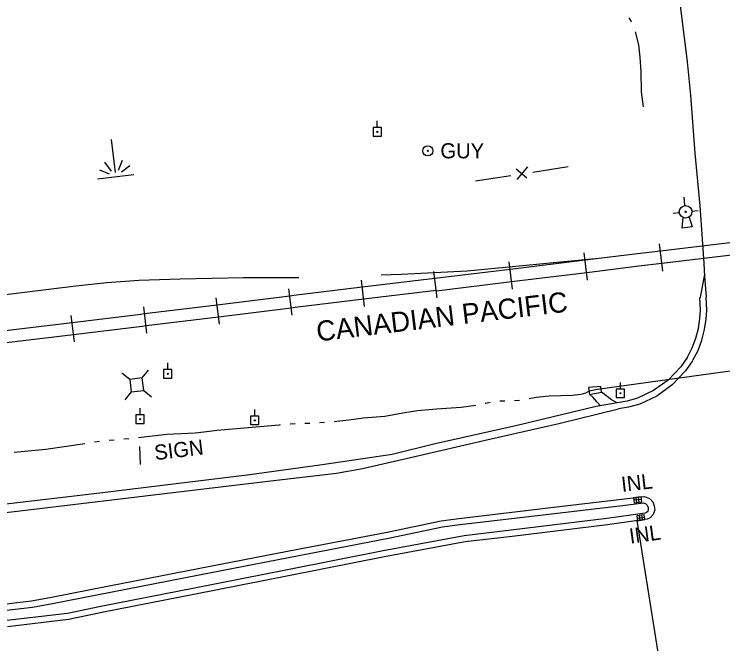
# Model space of a CAD drawing. Extents: x 589250 to 1188077, y 162953 to 363065.
# Drawn here: x 594790.3 to 595071.9, y 174918 to 175168.1 of the extents above; entities that cross this region are included whole.
import ezdxf

# ---------------------------------------------------------------- set-up
doc = ezdxf.new("R2010")
doc.units = 0
for name, color, linetype in [('E_DRN', 7, 'Continuous'), ('E_DRN_SS_UG', 7, 'Continuous'), ('E_DRN_Text', 7, 'Continuous'), ('E_FEN_P', 7, 'Continuous'), ('E_RDWY', 7, 'Continuous'), ('E_RDWY_C_and_G', 7, 'Continuous'), ('E_RDWY_Gravel', 7, 'Continuous'), ('E_RR_Abandoned', 7, 'Continuous'), ('E_RR_P', 7, 'Continuous'), ('E_RR_Text', 7, 'Continuous'), ('E_RR_Utility', 7, 'Continuous'), ('E_SGN', 7, 'Continuous'), ('E_SGN_Text', 7, 'Continuous'), ('E_UTL_AG_Bold', 7, 'Continuous'), ('E_UTL_EGuyWire', 7, 'Continuous'), ('E_UTL_EPowerPole', 7, 'Continuous'), ('E_WTR_FlowLine', 7, 'Continuous'), ('E_WTR_Wetland', 7, 'Continuous')]:
    doc.layers.add(name, color=color, linetype=linetype)

# ---------------------------------------------------------------- blocks, each defined once
blk = doc.blocks.new('POINT_DISPLAY')
blk.add_line((0, 0), (0, 0))

msp = doc.modelspace()

# ---------------------------------------------------------------- linework, layer by layer
at = {"layer": 'E_DRN'}
for p, q in [((595023.37, 175020.2), (595018.45, 175019.81)), ((595023.65, 175017.9), (595023.37, 175020.2)), ((595018.45, 175019.81), (595018.93, 175017.04)), ((595018.93, 175017.04), (595023.65, 175017.9)), ((595039.41, 174976.33), (595036.43, 174975.99)), ((595036.43, 174975.99), (595036.66, 174974)), ((595039.53, 174975.34), (595036.55, 174974.99)), ((595037.65, 174974.12), (595037.43, 174976.1)), ((595038.65, 174974.23), (595038.42, 174976.22)), ((595039.64, 174974.34), (595039.41, 174976.33)), ((595036.66, 174974), (595039.64, 174974.34)), ((595040.61, 174969.26), (595037.64, 174968.85)), ((595037.64, 174968.85), (595037.92, 174966.87)), ((595037.78, 174967.86), (595040.75, 174968.27)), ((595037.92, 174966.87), (595040.89, 174967.28)), ((595038.63, 174968.99), (595038.91, 174967)), ((595039.62, 174969.12), (595039.9, 174967.14)), ((595040.89, 174967.28), (595040.61, 174969.26))]:
    msp.add_line(p, q, dxfattribs=at)
at = {"layer": 'E_DRN_SS_UG'}
for p, q in [((595022.03, 175019.09), (595154.99, 175037.62)), ((595048.14, 174902.43), (595037.9, 174966.88))]:
    msp.add_line(p, q, dxfattribs=at)
at = {"layer": 'E_FEN_P'}
for p, q in [((594990.13, 175102.38), (594994.37, 175107.4)), ((594996.37, 175105.36), (595010.44, 175107.52)), ((594989.7, 175106.68), (594994.03, 175103.07)), ((594973.59, 175101.86), (594987.66, 175104.02))]:
    msp.add_line(p, q, dxfattribs=at)
at = {"layer": 'E_RDWY'}
for p, q in [((595054.09, 175177.94), (595057.67, 175149.2)), ((595057.67, 175149.2), (595058.96, 175135.89)), ((595058.96, 175135.89), (595060.75, 175112.82)), ((595060.75, 175112.82), (595062.68, 175092.01)), ((595062.68, 175092.01), (595063.6, 175078.73)), ((595063.6, 175078.73), (595064.28, 175069.1)), ((595064.28, 175069.1), (595064.59, 175063.96)), ((595064.59, 175063.96), (595065.21, 175055.65)), ((595027.65, 175014.95), (595023.65, 175017.9)), ((595020.31, 175015.82), (595019.01, 175017.06)), ((595021.91, 175013.91), (595020.31, 175015.82)), ((595029.95, 175013.64), (595027.65, 175014.95)), ((595023.22, 175012.47), (595021.91, 175013.91)), ((595006.67, 175005.46), (595030.37, 175011.27)), ((594978.57, 174999.12), (595006.67, 175005.46)), ((594947.74, 174991.96), (594978.57, 174999.12)), ((594928.71, 174987.59), (594947.74, 174991.96)), ((594918.4, 174985.8), (594928.71, 174987.59)), ((594889.98, 174982.43), (594918.4, 174985.8)), ((594857.82, 174978.66), (594889.98, 174982.43)), ((594813.57, 174973.32), (594857.82, 174978.66)), ((594763.98, 174967.36), (594813.57, 174973.32))]:
    msp.add_line(p, q, dxfattribs=at)
at = {"layer": 'E_RDWY_C_and_G'}
for p, q in [((595062.95, 175050.52), (595062.72, 175055.54)), ((595065.45, 175050.5), (595065.21, 175055.65)), ((595062.75, 175047.23), (595062.95, 175050.52)), ((595065.23, 175046.98), (595065.45, 175050.5)), ((595062.18, 175043.28), (595062.75, 175047.23)), ((595064.64, 175042.79), (595065.23, 175046.98)), ((595061.16, 175039.33), (595062.18, 175043.28)), ((595063.54, 175038.58), (595064.64, 175042.79)), ((595059.75, 175035.56), (595061.16, 175039.33)), ((595062.04, 175034.53), (595063.54, 175038.58)), ((595057.79, 175031.87), (595059.75, 175035.56)), ((595060, 175030.7), (595062.04, 175034.53)), ((595057.79, 175031.87), (595055.12, 175028.05)), ((595059.84, 175030.44), (595057.06, 175026.47)), ((595055.12, 175028.05), (595050.11, 175022.72)), ((595057.06, 175026.47), (595051.77, 175020.84)), ((595050.11, 175022.72), (595044.37, 175018.53)), ((595051.77, 175020.84), (595045.65, 175016.37)), ((595044.37, 175018.53), (595038.03, 175015.52)), ((595038.03, 175015.52), (595033.84, 175014.42)), ((595045.65, 175016.37), (595038.89, 175013.17)), ((595033.84, 175014.42), (595029.94, 175013.74)), ((595034.38, 175011.97), (595030.37, 175011.27)), ((595038.89, 175013.17), (595034.38, 175011.97)), ((595002.5, 174971.96), (595032.77, 174975.57)), ((595032.78, 174975.57), (595040.71, 174976.48)), ((595040.71, 174976.48), (595042.7, 174975.74)), ((595042.7, 174975.74), (595044.04, 174974.38)), ((595002.8, 174969.48), (595033.06, 174973.08)), ((595033.06, 174973.08), (595040.4, 174973.93)), ((595040.4, 174973.93), (595041.31, 174973.59)), ((595041.31, 174973.59), (595041.87, 174973.02)), ((595041.87, 174973.02), (595042.17, 174972.16)), ((595044.04, 174974.38), (595044.63, 174972.71)), ((595044.63, 174972.71), (595044.79, 174971.15)), ((594965.93, 174967.65), (595002.5, 174971.96)), ((594966.25, 174965.17), (595002.8, 174969.48)), ((595041.03, 174969.83), (595025.74, 174967.68)), ((595041.53, 174970.09), (595041.03, 174969.83)), ((595042.01, 174970.58), (595041.53, 174970.09)), ((595042.25, 174971.39), (595042.01, 174970.58)), ((595042.17, 174972.16), (595042.25, 174971.39)), ((595044.79, 174971.15), (595044.23, 174969.28)), ((594938.51, 174962.33), (594960.02, 174966.86)), ((594960.02, 174966.86), (594965.93, 174967.65)), ((595025.74, 174967.68), (594987.81, 174963.13)), ((595041.8, 174967.41), (595026.06, 174965.2)), ((595043.05, 174968.06), (595041.8, 174967.41)), ((595044.23, 174969.28), (595043.05, 174968.06)), ((594939, 174959.88), (594960.45, 174964.39)), ((594960.45, 174964.39), (594966.25, 174965.17)), ((595026.06, 174965.2), (594988.11, 174960.64)), ((594898.89, 174954.73), (594938.51, 174962.33)), ((594987.81, 174963.13), (594969.09, 174960.92)), ((594899.36, 174952.28), (594939, 174959.88)), ((594969.09, 174960.92), (594936.94, 174954.93)), ((594969.46, 174958.45), (594937.41, 174952.47)), ((594988.11, 174960.64), (594969.46, 174958.45)), ((594863.35, 174947.84), (594898.89, 174954.73)), ((594936.94, 174954.93), (594898.88, 174947.38)), ((594863.83, 174945.39), (594899.36, 174952.28)), ((594937.41, 174952.47), (594899.36, 174944.93)), ((594828.77, 174941.1), (594863.35, 174947.84)), ((594898.88, 174947.38), (594861.93, 174940.08)), ((594829.25, 174938.65), (594863.83, 174945.39)), ((594899.36, 174944.93), (594862.41, 174937.63)), ((594805.13, 174936.46), (594828.77, 174941.1)), ((594805.59, 174934), (594829.25, 174938.65)), ((594861.93, 174940.08), (594824.7, 174932.78)), ((594797.16, 174935.04), (594805.13, 174936.46)), ((594862.41, 174937.63), (594825.18, 174930.33)), ((594767.76, 174931.62), (594797.16, 174935.04)), ((594797.52, 174932.57), (594805.59, 174934)), ((594824.7, 174932.78), (594811.48, 174930.06)), ((594768.06, 174929.13), (594797.52, 174932.57)), ((594811.48, 174930.06), (594787.4, 174927.21)), ((594825.2, 174930.33), (594811.88, 174927.59)), ((594811.88, 174927.59), (594787.7, 174924.73))]:
    msp.add_line(p, q, dxfattribs=at)
at = {"layer": 'E_RDWY_Gravel'}
for p, q in [((595064.54, 175064.79), (595062.82, 175055.54)), ((595021.56, 175012.18), (594990.17, 175004.71)), ((595029.95, 175013.64), (595021.56, 175012.18)), ((594990.17, 175004.71), (594957.64, 174997.35)), ((594957.64, 174997.35), (594940.45, 174993.18)), ((594933.37, 174992.05), (594911.81, 174988.97)), ((594940.45, 174993.18), (594933.37, 174992.05)), ((594911.81, 174988.97), (594882.9, 174984.93)), ((594882.9, 174984.93), (594854.68, 174981.46)), ((594854.68, 174981.46), (594824.32, 174977.82)), ((594824.32, 174977.82), (594781.94, 174972.86))]:
    msp.add_line(p, q, dxfattribs=at)
at = {"layer": 'E_RR_Abandoned'}
for p, q in [((595022.66, 175070.98), (594970.34, 175065.98)), ((594970.34, 175065.98), (594944.01, 175064.66)), ((594827.11, 175061.49), (594839.83, 175062.43)), ((594839.83, 175062.43), (594856.22, 175063)), ((594856.22, 175063), (594881.47, 175063.54)), ((594881.47, 175063.54), (594903.46, 175063.53)), ((594944.01, 175064.66), (594936.06, 175064.37)), ((594768.92, 175054.59), (594814.81, 175060.22)), ((594814.81, 175060.22), (594827.11, 175061.49))]:
    msp.add_line(p, q, dxfattribs=at)
at = {"layer": 'E_RR_P'}
for p, q in [((595048.02, 175066.06), (595046.73, 175076.91)), ((595076.97, 175077.53), (595047.09, 175073.96)), ((595047.08, 175073.96), (595037.94, 175072.87)), ((595018.16, 175062.45), (595016.84, 175073.3)), ((595037.94, 175072.87), (595017.2, 175070.34)), ((595077.56, 175072.59), (595047.68, 175069.02)), ((594988.28, 175058.81), (594986.96, 175069.66)), ((595017.2, 175070.34), (594987.32, 175066.7)), ((595038.53, 175067.93), (595017.81, 175065.4)), ((595047.67, 175069.02), (595038.53, 175067.93)), ((594958.35, 175055.44), (594957.1, 175065.91)), ((594987.32, 175066.7), (594957.44, 175063.06)), ((595017.8, 175065.4), (594987.92, 175061.76)), ((594929.52, 175051.97), (594928.26, 175062.44)), ((594957.44, 175063.06), (594928.61, 175059.59)), ((594928.6, 175059.59), (594901.43, 175056.31)), ((594987.92, 175061.76), (594958.04, 175058.12)), ((594900.71, 175048.49), (594899.42, 175058.96)), ((594958.01, 175058.3), (594929.18, 175054.82)), ((594871.88, 175044.94), (594870.6, 175055.41)), ((594899.77, 175056.11), (594870.95, 175052.56)), ((594901.43, 175056.31), (594899.78, 175056.11)), ((594929.18, 175054.82), (594902.01, 175051.55)), ((594843.06, 175041.39), (594841.78, 175051.86)), ((594870.95, 175052.56), (594842.13, 175049.01)), ((594900.36, 175051.34), (594871.54, 175047.79)), ((594902.01, 175051.55), (594900.36, 175051.34)), ((594814.21, 175037.9), (594812.95, 175048.36)), ((594840.58, 175048.82), (594813.3, 175045.51)), ((594842.12, 175049.01), (594840.58, 175048.82)), ((594813.29, 175045.51), (594784.47, 175042.02)), ((594871.54, 175047.79), (594842.71, 175044.24)), ((594841.16, 175044.05), (594813.87, 175040.75)), ((594842.71, 175044.24), (594841.16, 175044.05)), ((594813.87, 175040.75), (594785.04, 175037.26))]:
    msp.add_line(p, q, dxfattribs=at)
at = {"layer": 'E_RR_Utility'}
for p, q in [((595056.81, 175092.05), (595056.46, 175095.34)), ((595052.11, 175089.03), (595054.59, 175089.3)), ((595059.57, 175089.84), (595062.05, 175090.1))]:
    msp.add_line(p, q, dxfattribs=at)
msp.add_lwpolyline([(595058.47, 175087.49), (595059.74, 175083.57), (595055.76, 175083.14), (595056.17, 175087.24)], dxfattribs=at)
for radius in [2.5, 0.25]:
    msp.add_circle((595057.08, 175089.57), radius, dxfattribs=at)
at = {"layer": 'E_SGN'}
msp.add_line((594840.07, 174996.28), (594840.3, 174989.16), dxfattribs=at)
at = {"layer": 'E_UTL_AG_Bold'}
for p, q in [((594841.17, 175023.57), (594843.64, 175026.72)), ((594836.2, 175022.98), (594833.06, 175025.45)), ((594841.17, 175023.57), (594836.2, 175022.98)), ((594836.2, 175022.98), (594836.79, 175018.02)), ((594841.76, 175018.61), (594841.17, 175023.57)), ((594836.79, 175018.02), (594834.32, 175014.87)), ((594836.79, 175018.02), (594841.76, 175018.61)), ((594841.76, 175018.61), (594844.9, 175016.13))]:
    msp.add_line(p, q, dxfattribs=at)
at = {"layer": 'E_UTL_EGuyWire'}
for radius in [2, 0.25]:
    msp.add_circle((594954.65, 175113.83), radius, dxfattribs=at)
at = {"layer": 'E_UTL_EPowerPole'}
for points in [[(594934.57, 175123.04), (594934.57, 175125.69)], [(594936.25, 175123.04), (594932.9, 175123.04)], [(594932.9, 175123.04), (594932.9, 175119.69)], [(594936.25, 175119.69), (594936.25, 175123.04)], [(594932.9, 175119.69), (594936.25, 175119.69)], [(594851.29, 175026.9), (594851.29, 175029.54)], [(594852.97, 175026.9), (594849.62, 175026.9)], [(594849.62, 175026.9), (594849.62, 175023.54)], [(594852.97, 175023.54), (594852.97, 175026.9)], [(594849.62, 175023.54), (594852.97, 175023.54)], [(595031.17, 175019.16), (595031.17, 175021.81)], [(595032.85, 175019.16), (595029.49, 175019.16)], [(595029.49, 175019.16), (595029.49, 175015.81)], [(595032.85, 175015.81), (595032.85, 175019.16)], [(595029.49, 175015.81), (595032.85, 175015.81)], [(594842.01, 175008.88), (594838.65, 175008.88)], [(594838.65, 175008.88), (594838.65, 175005.53)], [(594840.33, 175008.88), (594840.33, 175011.53)], [(594842.01, 175005.53), (594842.01, 175008.88)], [(594885.88, 175008.39), (594885.88, 175011.04)], [(594887.56, 175008.39), (594884.2, 175008.39)], [(594884.2, 175008.39), (594884.2, 175005.04)], [(594887.56, 175005.04), (594887.56, 175008.39)], [(594838.65, 175005.53), (594842.01, 175005.53)], [(594884.2, 175005.04), (594887.56, 175005.04)]]:
    msp.add_lwpolyline(points, dxfattribs=at)
for centre in [(594934.6, 175121.37), (594851.32, 175025.22), (595031.2, 175017.49), (594840.36, 175007.21), (594885.91, 175006.72)]:
    msp.add_circle(centre, 0.217, dxfattribs=at)
at = {"layer": 'E_WTR_FlowLine'}
for p, q in [((595035.2, 175165.88), (595034.7, 175166.71)), ((595035.63, 175164.87), (595035.2, 175165.88)), ((595038.54, 175155.92), (595037.19, 175161.04)), ((595039.09, 175151.01), (595038.54, 175155.92)), ((595039.43, 175145.15), (595039.09, 175151.01)), ((595039.55, 175137.21), (595039.43, 175145.15)), ((595040.32, 175131.28), (595039.55, 175137.21)), ((595017.29, 175017.57), (595015.46, 175016.96)), ((595018.82, 175018.3), (595017.29, 175017.57)), ((595022.74, 175019.1), (595018.82, 175018.3)), ((594991.05, 175014.68), (594989.11, 175014.51)), ((594997.68, 175015.8), (594994.9, 175015.27)), ((595002.89, 175016.4), (594997.68, 175015.8)), ((595007.5, 175016.48), (595002.89, 175016.4)), ((595012.19, 175016.6), (595007.5, 175016.48)), ((595015.46, 175016.96), (595012.19, 175016.6)), ((594967.89, 175011.87), (594958.1, 175011.15)), ((594973.67, 175012.61), (594967.89, 175011.87)), ((594977.71, 175013.46), (594977.49, 175013.4)), ((594979.4, 175013.79), (594977.71, 175013.46)), ((594985.21, 175014.36), (594983.26, 175014.29)), ((594944.71, 175009.57), (594937.57, 175008.27)), ((594945.53, 175009.69), (594944.71, 175009.57)), ((594950.55, 175010.45), (594945.53, 175009.69)), ((594958.1, 175011.15), (594950.55, 175010.45)), ((594918.5, 175006.27), (594917.48, 175006.2)), ((594923.21, 175006.76), (594918.5, 175006.27)), ((594929.01, 175007.61), (594923.21, 175006.76)), ((594937.57, 175008.27), (594929.01, 175007.61)), ((594884.84, 175003.95), (594870.84, 175002.69)), ((594895.63, 175004.88), (594884.84, 175003.95)), ((594896.05, 175004.92), (594895.63, 175004.88)), ((594900.07, 175005.27), (594899.94, 175005.25)), ((594901.89, 175005.33), (594900.07, 175005.27)), ((594907.74, 175005.52), (594905.79, 175005.46)), ((594913.59, 175005.9), (594911.64, 175005.75)), ((594850.98, 175001.05), (594840.7, 174999.92)), ((594862.22, 175001.59), (594850.98, 175001.05)), ((594867.88, 175002.31), (594862.22, 175001.59)), ((594870.84, 175002.69), (594867.88, 175002.31)), ((594824.16, 174998.32), (594822.23, 174998.04)), ((594829.99, 174998.89), (594828.05, 174998.71)), ((594835.82, 174999.45), (594833.88, 174999.27)), ((594840.7, 174999.92), (594839.7, 174999.83)), ((594802.9, 174995.14), (594790.3, 174993.97)), ((594818.37, 174997.46), (594802.9, 174995.14))]:
    msp.add_line(p, q, dxfattribs=at)
at = {"layer": 'E_WTR_Wetland'}
for p, q in [((594828.78, 175118.29), (594830.41, 175105.19)), ((594828.98, 175105.77), (594826.36, 175109.26)), ((594831.72, 175106.11), (594833.4, 175110.14)), ((594836.25, 175107.82), (594832.9, 175105.33)), ((594824.17, 175106.32), (594828.02, 175104.73)), ((594823.36, 175102.67), (594837.81, 175104.47))]:
    msp.add_line(p, q, dxfattribs=at)

# ---------------------------------------------------------------- block references
at = {"layer": 'E_WTR_Wetland', "rotation": -7.089950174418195}
for p in [(594830.26, 175106.44), (594830.41, 175105.19), (594830.15, 175103.52), (594830.63, 175103.58), (594830.7, 175103.58)]:
    msp.add_blockref('POINT_DISPLAY', p, dxfattribs=at)

# ---------------------------------------------------------------- texts
at = {"layer": 'E_DRN_Text'}
for rotation, p in [(6.555, (595031.85, 174978.3)), (7.9963, (595035.13, 174957.69))]:
    msp.add_text('INL', height=6, rotation=rotation, dxfattribs=at).set_placement(p)
at = {"layer": 'E_RR_Text'}
msp.add_text('CANADIAN PACIFIC', height=8, rotation=6.8307, dxfattribs=at).set_placement((594910.85, 175038.03))
at = {"layer": 'E_SGN_Text'}
msp.add_text('SIGN', height=6, rotation=6.7963, dxfattribs=at).set_placement((594846.35, 174990.88))
at = {"layer": 'E_UTL_EGuyWire'}
msp.add_text('GUY', height=6, dxfattribs=at).set_placement((594959.65, 175110.83))

doc.saveas('drawing.dxf')
